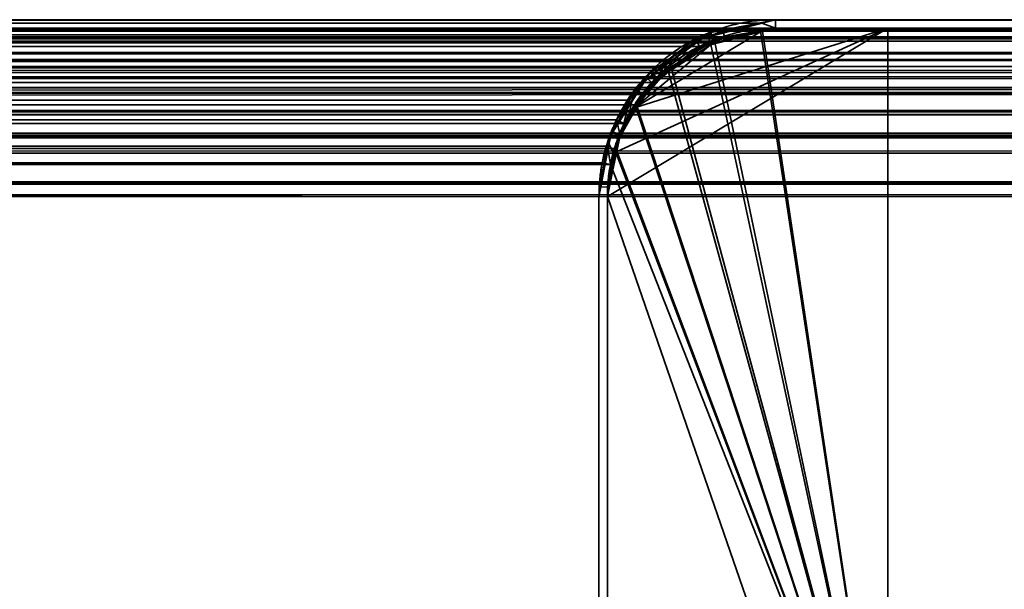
# Model space of a CAD drawing. Header units: millimetres. Extents: x -603 to 3703, y -115 to 249.
# Tile 670 of 1056: x 1960 to 1978, y 239 to 249. Entities that reach past the tile are written whole.
import ezdxf

# ---------------------------------------------------------------- set-up
doc = ezdxf.new("R2010")
doc.units = ezdxf.units.MM
doc.layers.add('152', color=7, linetype='Continuous', true_color=0xffffff)

# ---------------------------------------------------------------- blocks, each defined once
blk = doc.blocks.new('UG_SURFACE_134')
at = {"layer": '152', "color": 7, "linetype": 'Continuous', "lineweight": 35}
for points in [[(971.45, 249.234, 2073.8), (2028.558, 249.293, 2073.807), (2027.65, 249.45, 2072.9)], [(2027.65, 249.45, 2072.9), (972.35, 249.45, 2072.9), (971.45, 249.234, 2073.8)], [(2027.65, 249.45, 2072.9), (1973.65, 249.45, 2018.9), (1026.35, 249.45, 2018.9), (972.35, 249.45, 2072.9)], [(1026.598, 249.407, 2018.652), (1026.35, 249.45, 2018.9), (1973.65, 249.45, 2018.9)], [(1973.65, 249.45, 2018.9), (1973.405, 249.391, 2018.655), (1026.598, 249.407, 2018.652)], [(1027.408, 249.267, 2017.842), (1026.598, 249.407, 2018.652), (1973.405, 249.391, 2018.655)], [(1027.408, 249.267, 2017.842), (1973.405, 249.391, 2018.655), (1972.514, 249.178, 2017.764)], [(1973.65, 249.3, 2018.9), (1972.552, 249.037, 2017.802), (1972.514, 249.178, 2017.764), (1973.405, 249.391, 2018.655)], [(1973.405, 249.391, 2018.655), (1973.65, 249.45, 2018.9), (1973.65, 249.3, 2018.9)], [(2027.65, 249.3, 2072.9), (1973.65, 249.3, 2018.9), (1973.65, 249.45, 2018.9), (2027.65, 249.45, 2072.9)], [(970.621, 248.879, 2074.629), (2029.378, 248.864, 2074.628), (2028.708, 249.267, 2073.958)], [(970.922, 249.108, 2074.328), (970.621, 248.879, 2074.629), (2028.708, 249.267, 2073.958)], [(970.922, 249.108, 2074.328), (2028.708, 249.267, 2073.958), (2028.558, 249.293, 2073.807)], [(2028.558, 249.293, 2073.807), (971.45, 249.234, 2073.8), (970.922, 249.108, 2074.328)], [(971.252, 249.037, 2073.998), (972.35, 249.3, 2072.9), (2027.65, 249.3, 2072.9)], [(2027.65, 249.3, 2072.9), (2028.657, 249.126, 2073.907), (971.252, 249.037, 2073.998)], [(2027.65, 249.3, 2072.9), (972.35, 249.3, 2072.9), (1026.35, 249.3, 2018.9), (1973.65, 249.3, 2018.9)], [(1973.65, 249.3, 2018.9), (1026.35, 249.3, 2018.9), (1027.357, 249.126, 2017.893)], [(1027.357, 249.126, 2017.893), (1972.552, 249.037, 2017.802), (1973.65, 249.3, 2018.9)], [(1972.514, 249.178, 2017.764), (1027.488, 249.219, 2017.762), (1027.408, 249.267, 2017.842)], [(1027.488, 249.219, 2017.762), (1972.514, 249.178, 2017.764), (1972.222, 249.108, 2017.472)], [(1972.222, 249.108, 2017.472), (1028.313, 248.724, 2016.937), (1027.488, 249.219, 2017.762)], [(1972.552, 249.037, 2017.802), (1972.29, 248.974, 2017.54), (1972.222, 249.108, 2017.472), (1972.514, 249.178, 2017.764)], [(2029.762, 248.403, 2075.011), (970.235, 248.401, 2075.015), (970.99, 248.974, 2074.26)], [(2029.67, 248.517, 2074.921), (970.99, 248.974, 2074.26), (971.252, 249.037, 2073.998)], [(2029.67, 248.517, 2074.921), (2029.762, 248.403, 2075.011), (970.99, 248.974, 2074.26)], [(2028.657, 249.126, 2073.907), (2028.749, 249.071, 2073.999), (971.252, 249.037, 2073.998)], [(971.252, 249.037, 2073.998), (2028.749, 249.071, 2073.999), (2029.67, 248.517, 2074.921)], [(1027.357, 249.126, 2017.893), (1027.449, 249.071, 2017.801), (1972.552, 249.037, 2017.802)], [(1972.29, 248.974, 2017.54), (1027.449, 249.071, 2017.801), (1028.371, 248.517, 2016.879)], [(1972.29, 248.974, 2017.54), (1972.552, 249.037, 2017.802), (1027.449, 249.071, 2017.801)], [(1972.222, 249.108, 2017.472), (1971.695, 248.708, 2016.945), (1028.313, 248.724, 2016.937)], [(1028.371, 248.517, 2016.879), (1971.535, 248.401, 2016.785), (1972.29, 248.974, 2017.54)], [(1971.695, 248.708, 2016.945), (1972.222, 249.108, 2017.472), (1972.29, 248.974, 2017.54), (1971.535, 248.401, 2016.785)], [(2029.378, 248.864, 2074.628), (970.621, 248.879, 2074.629), (970.029, 248.43, 2075.221)], [(970.029, 248.43, 2075.221), (2029.772, 248.628, 2075.022), (2029.378, 248.864, 2074.628)], [(970.029, 248.43, 2075.221), (2030.085, 248.234, 2075.335), (2029.772, 248.628, 2075.022)], [(1028.472, 248.628, 2016.778), (1028.313, 248.724, 2016.937), (1971.695, 248.708, 2016.945)], [(1028.472, 248.628, 2016.778), (1971.695, 248.708, 2016.945), (1971.329, 248.43, 2016.579)], [(1971.329, 248.43, 2016.579), (1028.958, 248.018, 2016.292), (1028.472, 248.628, 2016.778)], [(1971.535, 248.401, 2016.785), (1971.329, 248.43, 2016.579), (1971.695, 248.708, 2016.945)], [(1028.371, 248.517, 2016.879), (1028.462, 248.403, 2016.788), (1971.535, 248.401, 2016.785)], [(969.646, 247.599, 2075.604), (970.14, 248.329, 2075.11), (2030.263, 247.773, 2075.514)], [(970.029, 248.43, 2075.221), (969.908, 248.25, 2075.342), (2030.085, 248.234, 2075.335)], [(2030.263, 247.773, 2075.514), (970.14, 248.329, 2075.11), (970.235, 248.401, 2075.015)], [(970.235, 248.401, 2075.015), (2029.762, 248.403, 2075.011), (2030.263, 247.773, 2075.514)], [(1028.462, 248.403, 2016.788), (1970.946, 247.599, 2016.196), (1971.44, 248.329, 2016.69)], [(1970.946, 247.599, 2016.196), (1028.462, 248.403, 2016.788), (1028.964, 247.773, 2016.286)], [(1971.44, 248.329, 2016.69), (1971.535, 248.401, 2016.785), (1028.462, 248.403, 2016.788)], [(1971.329, 248.43, 2016.579), (1971.047, 248.014, 2016.297), (1028.958, 248.018, 2016.292)], [(1971.047, 248.014, 2016.297), (1971.329, 248.43, 2016.579), (1971.44, 248.329, 2016.69), (1970.946, 247.599, 2016.196)], [(1971.535, 248.401, 2016.785), (1971.44, 248.329, 2016.69), (1971.329, 248.43, 2016.579)], [(2030.085, 248.234, 2075.335), (969.908, 248.25, 2075.342), (969.511, 247.664, 2075.739)], [(969.511, 247.664, 2075.739), (2030.394, 247.847, 2075.644), (2030.085, 248.234, 2075.335)], [(1029.094, 247.847, 2016.156), (1028.958, 248.018, 2016.292), (1971.047, 248.014, 2016.297)], [(1029.094, 247.847, 2016.156), (1971.047, 248.014, 2016.297), (1970.811, 247.664, 2016.061)], [(1970.946, 247.599, 2016.196), (1970.811, 247.664, 2016.061), (1971.047, 248.014, 2016.297)], [(969.433, 247.429, 2075.817), (2030.567, 247.426, 2075.817), (2030.394, 247.847, 2075.644)], [(969.511, 247.664, 2075.739), (969.433, 247.429, 2075.817), (2030.394, 247.847, 2075.644)], [(2030.263, 247.773, 2075.514), (969.577, 247.392, 2075.673), (969.646, 247.599, 2075.604)], [(2030.263, 247.773, 2075.514), (2030.421, 247.388, 2075.671), (969.577, 247.392, 2075.673)], [(1028.964, 247.773, 2016.286), (1970.877, 247.392, 2016.127), (1970.946, 247.599, 2016.196)], [(1028.964, 247.773, 2016.286), (1029.121, 247.388, 2016.129), (1970.877, 247.392, 2016.127)], [(1970.811, 247.664, 2016.061), (1029.358, 247.203, 2015.892), (1029.094, 247.847, 2016.156)], [(1970.811, 247.664, 2016.061), (1970.655, 247.194, 2015.905), (1029.358, 247.203, 2015.892)], [(1970.877, 247.392, 2016.127), (1970.705, 246.871, 2015.955), (1970.655, 247.194, 2015.905), (1970.811, 247.664, 2016.061)], [(1970.811, 247.664, 2016.061), (1970.946, 247.599, 2016.196), (1970.877, 247.392, 2016.127)], [(2030.567, 247.426, 2075.817), (969.433, 247.429, 2075.817), (969.258, 246.9, 2075.992)], [(969.258, 246.9, 2075.992), (2030.69, 247.124, 2075.94), (2030.567, 247.426, 2075.817)], [(969.405, 246.871, 2075.845), (969.577, 247.392, 2075.673), (2030.421, 247.388, 2075.671)], [(2030.421, 247.388, 2075.671), (2030.545, 247.085, 2075.795), (969.405, 246.871, 2075.845)], [(1970.705, 246.871, 2015.955), (1970.877, 247.392, 2016.127), (1029.121, 247.388, 2016.129)], [(1970.705, 246.871, 2015.955), (1029.121, 247.388, 2016.129), (1029.245, 247.085, 2016.005)], [(969.258, 246.9, 2075.992), (2030.767, 246.545, 2076.017), (2030.69, 247.124, 2075.94)], [(2030.545, 247.085, 2075.795), (2030.65, 246.3, 2075.9), (969.405, 246.871, 2075.845)], [(1029.245, 247.085, 2016.005), (1970.65, 246.3, 2015.9), (1970.705, 246.871, 2015.955)], [(1029.245, 247.085, 2016.005), (1029.35, 246.3, 2015.9), (1970.65, 246.3, 2015.9)], [(1029.39, 247.124, 2015.86), (1029.358, 247.203, 2015.892), (1970.655, 247.194, 2015.905)], [(1029.39, 247.124, 2015.86), (1970.655, 247.194, 2015.905), (1970.558, 246.9, 2015.808)], [(1970.558, 246.9, 2015.808), (1029.5, 246.3, 2015.75), (1029.39, 247.124, 2015.86)], [(1970.705, 246.871, 2015.955), (1970.558, 246.9, 2015.808), (1970.655, 247.194, 2015.905)], [(969.258, 246.9, 2075.992), (969.224, 246.548, 2076.026), (2030.767, 246.545, 2076.017)], [(2030.65, 246.3, 2075.9), (969.35, 246.3, 2075.9), (969.405, 246.871, 2075.845)], [(1970.558, 246.9, 2015.808), (1970.5, 246.3, 2015.75), (1029.5, 246.3, 2015.75)], [(1970.5, 246.3, 2015.75), (1970.558, 246.9, 2015.808), (1970.705, 246.871, 2015.955), (1970.65, 246.3, 2015.9)], [(2030.767, 246.545, 2076.017), (969.224, 246.548, 2076.026), (969.2, 246.3, 2076.05)], [(969.2, 246.3, 2076.05), (2030.8, 246.3, 2076.05), (2030.767, 246.545, 2076.017)], [(969.2, 246.3, 2076.05), (969.2, 230.45, 2076.05), (2030.8, 230.45, 2076.05), (2030.8, 246.3, 2076.05)], [(2030.65, 246.3, 2075.9), (2030.65, 230.45, 2075.9), (969.35, 230.45, 2075.9), (969.35, 246.3, 2075.9)], [(1970.65, 208.3, 2015.9), (1970.65, 246.3, 2015.9), (1029.35, 246.3, 2015.9), (1029.35, 208.3, 2015.9)], [(1029.5, 208.3, 2015.75), (1029.5, 246.3, 2015.75), (1970.5, 246.3, 2015.75), (1970.5, 208.3, 2015.75)], [(1970.65, 246.3, 2015.9), (1970.65, 208.3, 2015.9), (1970.5, 208.3, 2015.75), (1970.5, 246.3, 2015.75)]]:
    blk.add_3dface(points, dxfattribs=at)
blk = doc.blocks.new('UG_SURFACE_135')
at = {"layer": '152', "color": 14, "linetype": 'Continuous', "lineweight": 35}
for points in [[(1024.35, 249.3, 2020.9), (1024.35, 234.3, 2020.9), (1975.65, 234.3, 2020.9), (1975.65, 249.3, 2020.9)], [(1975.65, 249.3, 2020.9), (1973.65, 249.3, 2018.9), (1026.35, 249.3, 2018.9), (1024.35, 249.3, 2020.9)], [(1026.586, 249.259, 2018.664), (1026.35, 249.3, 2018.9), (1973.65, 249.3, 2018.9)], [(1973.65, 249.3, 2018.9), (1973.417, 249.244, 2018.667), (1026.586, 249.259, 2018.664)], [(1027.357, 249.126, 2017.893), (1026.586, 249.259, 2018.664), (1973.417, 249.244, 2018.667)], [(1027.357, 249.126, 2017.893), (1973.417, 249.244, 2018.667), (1972.568, 249.041, 2017.818)], [(1972.568, 249.041, 2017.818), (1973.417, 249.244, 2018.667), (1975.65, 234.3, 2020.9)], [(1973.417, 249.244, 2018.667), (1973.65, 249.3, 2018.9), (1975.65, 249.3, 2020.9), (1975.65, 234.3, 2020.9)], [(1972.568, 249.041, 2017.818), (1027.434, 249.08, 2017.816), (1027.357, 249.126, 2017.893)], [(1027.434, 249.08, 2017.816), (1972.568, 249.041, 2017.818), (1972.29, 248.974, 2017.54)], [(1972.29, 248.974, 2017.54), (1028.219, 248.608, 2017.03), (1027.434, 249.08, 2017.816)], [(1972.29, 248.974, 2017.54), (1971.788, 248.593, 2017.038), (1028.219, 248.608, 2017.03)], [(1971.788, 248.593, 2017.038), (1972.29, 248.974, 2017.54), (1972.568, 249.041, 2017.818), (1975.65, 234.3, 2020.9)], [(1028.371, 248.517, 2016.879), (1028.219, 248.608, 2017.03), (1971.788, 248.593, 2017.038)], [(1028.371, 248.517, 2016.879), (1971.788, 248.593, 2017.038), (1971.44, 248.329, 2016.69)], [(1971.44, 248.329, 2016.69), (1028.834, 247.936, 2016.416), (1028.371, 248.517, 2016.879)], [(1975.65, 234.3, 2020.9), (1971.171, 247.932, 2016.421), (1971.44, 248.329, 2016.69), (1971.788, 248.593, 2017.038)], [(1971.44, 248.329, 2016.69), (1971.171, 247.932, 2016.421), (1028.834, 247.936, 2016.416)], [(1028.964, 247.773, 2016.286), (1028.834, 247.936, 2016.416), (1971.171, 247.932, 2016.421)], [(1028.964, 247.773, 2016.286), (1971.171, 247.932, 2016.421), (1970.946, 247.599, 2016.196)], [(1970.798, 247.152, 2016.048), (1970.946, 247.599, 2016.196), (1971.171, 247.932, 2016.421), (1975.65, 234.3, 2020.9)], [(1970.946, 247.599, 2016.196), (1029.215, 247.16, 2016.035), (1028.964, 247.773, 2016.286)], [(1970.946, 247.599, 2016.196), (1970.798, 247.152, 2016.048), (1029.215, 247.16, 2016.035)], [(1029.245, 247.085, 2016.005), (1029.215, 247.16, 2016.035), (1970.798, 247.152, 2016.048)], [(1029.245, 247.085, 2016.005), (1970.798, 247.152, 2016.048), (1970.705, 246.871, 2015.955)], [(1970.705, 246.871, 2015.955), (1029.35, 246.3, 2015.9), (1029.245, 247.085, 2016.005)], [(1970.705, 246.871, 2015.955), (1970.798, 247.152, 2016.048), (1975.65, 234.3, 2020.9)], [(1970.705, 246.871, 2015.955), (1970.65, 246.3, 2015.9), (1029.35, 246.3, 2015.9)], [(1975.65, 234.3, 2020.9), (1974.8, 234.3, 2020.05), (1970.65, 246.3, 2015.9), (1970.705, 246.871, 2015.955)], [(1029.35, 208.15, 2015.9), (1029.35, 246.3, 2015.9), (1970.65, 246.3, 2015.9), (1970.65, 208.15, 2015.9)], [(1970.65, 208.15, 2015.9), (1970.65, 246.3, 2015.9), (1974.8, 234.3, 2020.05)]]:
    blk.add_3dface(points, dxfattribs=at)
blk = doc.blocks.new('UG_SURFACE_136')
at = {"layer": '152', "color": 14, "linetype": 'Continuous', "lineweight": 35}
for points in [[(970.99, 248.974, 2074.26), (2028.657, 249.126, 2073.907), (2028.514, 249.151, 2073.764)], [(2028.514, 249.151, 2073.764), (971.493, 249.095, 2073.757), (970.99, 248.974, 2074.26)], [(971.493, 249.095, 2073.757), (2028.514, 249.151, 2073.764), (2027.65, 249.3, 2072.9)], [(2027.65, 249.3, 2072.9), (972.35, 249.3, 2072.9), (971.493, 249.095, 2073.757)], [(2027.65, 249.3, 2072.9), (2025.65, 249.3, 2070.9), (974.35, 249.3, 2070.9), (972.35, 249.3, 2072.9)], [(2025.65, 230.45, 2070.9), (974.35, 230.45, 2070.9), (974.35, 249.3, 2070.9), (2025.65, 249.3, 2070.9)], [(970.703, 248.756, 2074.547), (2029.296, 248.742, 2074.546), (2028.657, 249.126, 2073.907)], [(970.99, 248.974, 2074.26), (970.703, 248.756, 2074.547), (2028.657, 249.126, 2073.907)], [(2029.296, 248.742, 2074.546), (970.703, 248.756, 2074.547), (970.14, 248.329, 2075.11)], [(970.14, 248.329, 2075.11), (2029.67, 248.517, 2074.921), (2029.296, 248.742, 2074.546)], [(970.14, 248.329, 2075.11), (2029.969, 248.142, 2075.219), (2029.67, 248.517, 2074.921)], [(970.14, 248.329, 2075.11), (970.024, 248.158, 2075.226), (2029.969, 248.142, 2075.219)], [(2029.969, 248.142, 2075.219), (970.024, 248.158, 2075.226), (969.646, 247.599, 2075.604)], [(969.646, 247.599, 2075.604), (2030.263, 247.773, 2075.514), (2029.969, 248.142, 2075.219)], [(969.572, 247.376, 2075.678), (2030.428, 247.372, 2075.678), (2030.263, 247.773, 2075.514)], [(969.646, 247.599, 2075.604), (969.572, 247.376, 2075.678), (2030.263, 247.773, 2075.514)], [(2030.428, 247.372, 2075.678), (969.572, 247.376, 2075.678), (969.405, 246.871, 2075.845)], [(969.405, 246.871, 2075.845), (2030.545, 247.085, 2075.795), (2030.428, 247.372, 2075.678)], [(969.405, 246.871, 2075.845), (2030.619, 246.533, 2075.869), (2030.545, 247.085, 2075.795)], [(969.405, 246.871, 2075.845), (969.373, 246.537, 2075.877), (2030.619, 246.533, 2075.869)], [(2030.619, 246.533, 2075.869), (969.373, 246.537, 2075.877), (969.35, 246.3, 2075.9)], [(969.35, 246.3, 2075.9), (2030.65, 246.3, 2075.9), (2030.619, 246.533, 2075.869)], [(969.35, 246.3, 2075.9), (969.35, 230.45, 2075.9), (2030.65, 230.45, 2075.9), (2030.65, 246.3, 2075.9)]]:
    blk.add_3dface(points, dxfattribs=at)
blk = doc.blocks.new('UG_SURFACE_137')
at = {"layer": '152', "color": 41, "linetype": 'Continuous', "lineweight": 35}
for points in [[(974.35, 249.3, 2070.9), (974.35, 234.3, 2070.9), (2025.65, 234.3, 2070.9), (2025.65, 249.3, 2070.9)], [(2025.65, 249.3, 2070.9), (1975.65, 249.3, 2020.9), (1024.35, 249.3, 2020.9), (974.35, 249.3, 2070.9)], [(1024.35, 234.3, 2020.9), (1024.35, 249.3, 2020.9), (1975.65, 249.3, 2020.9), (1975.65, 234.3, 2020.9)], [(1975.65, 249.3, 2020.9), (2025.65, 249.3, 2070.9), (2025.65, 234.3, 2070.9), (1975.65, 234.3, 2020.9)]]:
    blk.add_3dface(points, dxfattribs=at)
blk = doc.blocks.new('UG_SURFACE_138')
at = {"layer": '152', "color": 14, "linetype": 'Continuous', "lineweight": 35}
for points in [[(1975.65, 249.3, 2020.9), (1970.774, 247.077, 2016.024), (1970.65, 246.3, 2015.9)], [(1970.65, 246.3, 2015.9), (1974.8, 234.3, 2020.05), (1975.65, 234.3, 2020.9), (1975.65, 249.3, 2020.9)], [(1971.136, 247.882, 2016.386), (1970.798, 247.232, 2016.048), (1970.774, 247.077, 2016.024), (1975.65, 249.3, 2020.9)], [(1971.136, 247.882, 2016.386), (1975.65, 249.3, 2020.9), (1973.65, 249.3, 2018.9), (1973.379, 249.231, 2018.629)], [(1971.136, 247.882, 2016.386), (1973.379, 249.231, 2018.629), (1972.488, 249.003, 2017.738)], [(1972.483, 249.059, -5.75), (1972.502, 249.072, -5.75), (1973.38, 249.246, -5.75), (1975.65, 234.3, -5.75)], [(1973.38, 249.246, -5.75), (1972.502, 249.072, -5.75), (1972.488, 249.003, 2017.738)], [(1972.488, 249.003, 2017.738), (1973.379, 249.231, 2018.629), (1973.38, 249.246, -5.75)], [(1973.65, 249.3, -5.75), (1973.38, 249.246, -5.75), (1973.379, 249.231, 2018.629)], [(1973.379, 249.231, 2018.629), (1973.65, 249.3, 2018.9), (1973.65, 249.3, -5.75)], [(1973.38, 249.246, -5.75), (1973.65, 249.3, -5.75), (1975.65, 249.3, -5.75), (1975.65, 234.3, -5.75)], [(1975.65, 249.3, 2020.9), (1975.65, 249.3, -5.75), (1973.65, 249.3, -5.75), (1973.65, 249.3, 2018.9)], [(1975.65, 249.3, 2020.9), (1975.65, 234.3, 2020.9), (1975.65, 234.3, -5.75), (1975.65, 249.3, -5.75)], [(1971.737, 248.521, 2016.987), (1971.248, 248.097, 2016.498), (1971.136, 247.882, 2016.386), (1972.488, 249.003, 2017.738)], [(1972.483, 249.059, -5.75), (1971.729, 248.555, -5.75), (1971.737, 248.521, 2016.987)], [(1975.65, 234.3, -5.75), (1971.729, 248.555, -5.75), (1972.483, 249.059, -5.75)], [(1971.737, 248.521, 2016.987), (1972.211, 248.933, 2017.461), (1972.483, 249.059, -5.75)], [(1972.488, 249.003, 2017.738), (1972.211, 248.933, 2017.461), (1971.737, 248.521, 2016.987)], [(1972.211, 248.933, 2017.461), (1972.488, 249.003, 2017.738), (1972.483, 249.059, -5.75)], [(1972.502, 249.072, -5.75), (1972.483, 249.059, -5.75), (1972.488, 249.003, 2017.738)], [(1971.729, 248.555, -5.75), (1971.529, 248.421, -5.75), (1971.136, 247.882, 2016.386)], [(1971.136, 247.882, 2016.386), (1971.248, 248.097, 2016.498), (1971.729, 248.555, -5.75)], [(1971.162, 247.873, -5.75), (1971.529, 248.421, -5.75), (1971.729, 248.555, -5.75), (1975.65, 234.3, -5.75)], [(1971.248, 248.097, 2016.498), (1971.737, 248.521, 2016.987), (1971.729, 248.555, -5.75)], [(1971.529, 248.421, -5.75), (1971.162, 247.873, -5.75), (1971.136, 247.882, 2016.386)], [(1970.798, 247.232, 2016.048), (1971.136, 247.882, 2016.386), (1971.162, 247.873, -5.75)], [(1970.798, 247.232, 2016.048), (1971.162, 247.873, -5.75), (1970.878, 247.448, -5.75)], [(1975.65, 234.3, -5.75), (1970.804, 247.073, -5.75), (1970.878, 247.448, -5.75), (1971.162, 247.873, -5.75)], [(1970.878, 247.448, -5.75), (1970.804, 247.073, -5.75), (1970.774, 247.077, 2016.024)], [(1970.774, 247.077, 2016.024), (1970.798, 247.232, 2016.048), (1970.878, 247.448, -5.75)], [(1970.65, 246.3, 2015.9), (1970.774, 247.077, 2016.024), (1970.804, 247.073, -5.75)], [(1970.804, 247.073, -5.75), (1970.65, 246.3, -5.75), (1970.65, 246.3, 2015.9)], [(1975.65, 234.3, -5.75), (1974.8, 234.3, -5.75), (1970.65, 246.3, -5.75), (1970.804, 247.073, -5.75)], [(1970.65, 208.15, 2015.9), (1970.65, 246.3, 2015.9), (1970.65, 246.3, -5.75), (1970.65, 208.15, -5.75)], [(1970.65, 208.15, -5.75), (1970.65, 246.3, -5.75), (1974.8, 234.3, -5.75)], [(1974.8, 234.3, 2020.05), (1970.65, 246.3, 2015.9), (1970.65, 208.15, 2015.9)]]:
    blk.add_3dface(points, dxfattribs=at)
blk = doc.blocks.new('UG_SURFACE_139')
at = {"layer": '152', "color": 7, "linetype": 'Continuous', "lineweight": 35}
for points in [[(1973.65, 249.45, 2018.9), (1972.5, 249.156, 2017.75), (1972.643, 249.126, 2017.893), (1973.65, 249.3, 2018.9)], [(1973.65, 249.45, -5.75), (1972.704, 249.263, -5.75), (1972.5, 249.156, 2017.75)], [(1972.5, 249.156, 2017.75), (1973.65, 249.45, 2018.9), (1973.65, 249.45, -5.75)], [(1973.65, 249.3, -5.75), (1972.751, 249.114, -5.75), (1972.704, 249.263, -5.75), (1973.65, 249.45, -5.75)], [(2027.65, 249.45, 2072.9), (2027.65, 249.45, -5.75), (1973.65, 249.45, -5.75), (1973.65, 249.45, 2018.9)], [(1973.65, 249.45, -5.75), (2027.65, 249.45, -5.75), (2027.65, 249.3, -5.75), (1973.65, 249.3, -5.75)], [(1973.65, 249.3, 2018.9), (2027.65, 249.3, 2072.9), (2027.65, 249.45, 2072.9), (1973.65, 249.45, 2018.9)], [(1972.492, 249.221, -5.75), (1972.451, 249.213, -5.75), (1971.449, 248.466, 2016.699)], [(1971.449, 248.466, 2016.699), (1972.139, 249.064, 2017.39), (1972.492, 249.221, -5.75)], [(1972.451, 249.213, -5.75), (1971.864, 248.822, -5.75), (1971.449, 248.466, 2016.699)], [(1971.629, 248.517, 2016.879), (1972.551, 249.071, 2017.801), (1972.5, 249.156, 2017.75), (1972.139, 249.064, 2017.39)], [(1972.47, 249.055, -5.75), (1971.948, 248.704, -5.75), (1971.864, 248.822, -5.75), (1972.451, 249.213, -5.75)], [(1972.139, 249.064, 2017.39), (1972.5, 249.156, 2017.75), (1972.492, 249.221, -5.75)], [(1972.549, 249.072, -5.75), (1972.47, 249.055, -5.75), (1972.451, 249.213, -5.75), (1972.492, 249.221, -5.75)], [(1972.492, 249.221, -5.75), (1972.704, 249.263, -5.75), (1972.751, 249.114, -5.75), (1972.549, 249.072, -5.75)], [(1972.704, 249.263, -5.75), (1972.492, 249.221, -5.75), (1972.5, 249.156, 2017.75)], [(1972.551, 249.071, 2017.801), (1972.643, 249.126, 2017.893), (1972.5, 249.156, 2017.75)], [(1972.751, 249.114, -5.75), (1973.65, 249.3, 2018.9), (1972.643, 249.126, 2017.893)], [(1972.751, 249.114, -5.75), (1973.65, 249.3, -5.75), (1973.65, 249.3, 2018.9)], [(2027.65, 249.3, 2072.9), (1973.65, 249.3, 2018.9), (1973.65, 249.3, -5.75), (2027.65, 249.3, -5.75)], [(1972.139, 249.064, 2017.39), (1971.449, 248.466, 2016.699), (1971.629, 248.517, 2016.879)], [(1971.948, 248.704, -5.75), (1972.551, 249.071, 2017.801), (1971.629, 248.517, 2016.879)], [(1972.551, 249.071, 2017.801), (1971.948, 248.704, -5.75), (1972.47, 249.055, -5.75)], [(1972.47, 249.055, -5.75), (1972.549, 249.072, -5.75), (1972.551, 249.071, 2017.801)], [(1972.643, 249.126, 2017.893), (1972.549, 249.072, -5.75), (1972.751, 249.114, -5.75)], [(1972.643, 249.126, 2017.893), (1972.551, 249.071, 2017.801), (1972.549, 249.072, -5.75)], [(1971.423, 248.527, -5.75), (1971.864, 248.822, -5.75), (1971.948, 248.704, -5.75), (1971.529, 248.421, -5.75)], [(1971.864, 248.822, -5.75), (1971.423, 248.527, -5.75), (1971.449, 248.466, 2016.699)], [(1971.629, 248.517, 2016.879), (1971.529, 248.421, -5.75), (1971.948, 248.704, -5.75)], [(1971.423, 248.527, -5.75), (1971.199, 248.185, -5.75), (1970.74, 247.44, 2015.99)], [(1970.74, 247.44, 2015.99), (1971.128, 248.187, 2016.378), (1971.423, 248.527, -5.75)], [(1971.449, 248.466, 2016.699), (1971.128, 248.187, 2016.378), (1971.036, 247.773, 2016.286), (1971.539, 248.404, 2016.789)], [(1971.128, 248.187, 2016.378), (1971.449, 248.466, 2016.699), (1971.423, 248.527, -5.75)], [(1971.529, 248.421, -5.75), (1971.316, 248.095, -5.75), (1971.199, 248.185, -5.75), (1971.423, 248.527, -5.75)], [(1971.539, 248.404, 2016.789), (1971.629, 248.517, 2016.879), (1971.449, 248.466, 2016.699)], [(1971.629, 248.517, 2016.879), (1971.539, 248.404, 2016.789), (1971.529, 248.421, -5.75)], [(1971.316, 248.095, -5.75), (1971.539, 248.404, 2016.789), (1971.036, 247.773, 2016.286)], [(1971.316, 248.095, -5.75), (1971.529, 248.421, -5.75), (1971.539, 248.404, 2016.789)], [(1970.723, 247.458, -5.75), (1971.199, 248.185, -5.75), (1971.316, 248.095, -5.75), (1970.864, 247.402, -5.75)], [(1971.199, 248.185, -5.75), (1970.723, 247.458, -5.75), (1970.74, 247.44, 2015.99)], [(1970.879, 247.389, 2016.129), (1971.036, 247.773, 2016.286), (1971.128, 248.187, 2016.378), (1970.74, 247.44, 2015.99)], [(1971.036, 247.773, 2016.286), (1970.864, 247.402, -5.75), (1971.316, 248.095, -5.75)], [(1971.036, 247.773, 2016.286), (1970.879, 247.389, 2016.129), (1970.864, 247.402, -5.75)], [(1970.723, 247.458, -5.75), (1970.717, 247.45, -5.75), (1970.5, 246.3, 2015.75)], [(1970.5, 246.3, 2015.75), (1970.656, 247.279, 2015.906), (1970.723, 247.458, -5.75)], [(1970.5, 246.3, 2015.75), (1970.717, 247.45, -5.75), (1970.704, 247.379, -5.75)], [(1970.656, 247.279, 2015.906), (1970.74, 247.44, 2015.99), (1970.723, 247.458, -5.75)], [(1970.74, 247.44, 2015.99), (1970.656, 247.279, 2015.906), (1970.755, 247.085, 2016.005), (1970.879, 247.389, 2016.129)], [(1970.879, 247.389, 2016.129), (1970.681, 246.463, -5.75), (1970.847, 247.327, -5.75)], [(1970.681, 246.463, -5.75), (1970.879, 247.389, 2016.129), (1970.755, 247.085, 2016.005)], [(1970.86, 247.396, -5.75), (1970.847, 247.327, -5.75), (1970.704, 247.379, -5.75), (1970.717, 247.45, -5.75)], [(1970.864, 247.402, -5.75), (1970.86, 247.396, -5.75), (1970.717, 247.45, -5.75), (1970.723, 247.458, -5.75)], [(1970.847, 247.327, -5.75), (1970.86, 247.396, -5.75), (1970.879, 247.389, 2016.129)], [(1970.86, 247.396, -5.75), (1970.864, 247.402, -5.75), (1970.879, 247.389, 2016.129)], [(1970.5, 246.3, 2015.75), (1970.704, 247.379, -5.75), (1970.533, 246.472, -5.75)], [(1970.65, 246.3, 2015.9), (1970.755, 247.085, 2016.005), (1970.656, 247.279, 2015.906), (1970.5, 246.3, 2015.75)], [(1970.847, 247.327, -5.75), (1970.681, 246.463, -5.75), (1970.533, 246.472, -5.75), (1970.704, 247.379, -5.75)], [(1970.755, 247.085, 2016.005), (1970.65, 246.3, -5.75), (1970.681, 246.463, -5.75)], [(1970.755, 247.085, 2016.005), (1970.65, 246.3, 2015.9), (1970.65, 246.3, -5.75)], [(1970.681, 246.463, -5.75), (1970.65, 246.3, -5.75), (1970.5, 246.3, -5.75), (1970.533, 246.472, -5.75)], [(1970.533, 246.472, -5.75), (1970.5, 246.3, -5.75), (1970.5, 246.3, 2015.75)], [(1970.5, 246.3, 2015.75), (1970.5, 208.3, 2015.75), (1970.65, 208.3, 2015.9), (1970.65, 246.3, 2015.9)], [(1970.5, 208.3, -5.75), (1970.5, 246.3, -5.75), (1970.65, 246.3, -5.75), (1970.65, 208.3, -5.75)], [(1970.5, 208.3, 2015.75), (1970.5, 246.3, 2015.75), (1970.5, 246.3, -5.75), (1970.5, 208.3, -5.75)], [(1970.65, 208.3, -5.75), (1970.65, 246.3, -5.75), (1970.65, 246.3, 2015.9), (1970.65, 208.3, 2015.9)]]:
    blk.add_3dface(points, dxfattribs=at)
blk = doc.blocks.new('UG_SURFACE_140')
at = {"layer": '152', "color": 41, "linetype": 'Continuous', "lineweight": 35}
for points in [[(1975.65, 234.3, 2020.9), (1975.65, 249.3, 2020.9), (1975.65, 249.3, -5.75), (1975.65, 234.3, -5.75)], [(2025.65, 249.3, 2070.9), (2025.65, 249.3, -5.75), (1975.65, 249.3, -5.75), (1975.65, 249.3, 2020.9)], [(2025.65, 234.3, -5.75), (1975.65, 234.3, -5.75), (1975.65, 249.3, -5.75), (2025.65, 249.3, -5.75)], [(1975.65, 234.3, 2020.9), (2025.65, 234.3, 2070.9), (2025.65, 249.3, 2070.9), (1975.65, 249.3, 2020.9)]]:
    blk.add_3dface(points, dxfattribs=at)

msp = doc.modelspace()

# ---------------------------------------------------------------- linework, layer by layer
at = {"layer": '152', "color": 252, "linetype": 'Continuous', "lineweight": -3, "true_color": 0x939598}
for p, q in [((972.35, 249.45, 2072.9), (2027.65, 249.45, 2072.9)), ((1026.35, 249.45, 2018.9), (1973.65, 249.45, 2018.9)), ((1973.65, 249.45, 2018.9), (2027.65, 249.45, 2072.9)), ((2027.65, 249.45, -5.75), (1973.65, 249.45, -5.75)), ((1973.65, 249.45, 2018.9), (1973.65, 249.45, -5.75)), ((2027.65, 249.45, 2072.9), (1973.65, 249.45, 2018.9)), ((972.35, 249.3, 2072.9), (2027.65, 249.3, 2072.9)), ((974.35, 249.3, 2070.9), (2025.65, 249.3, 2070.9)), ((974.35, 249.3, 2070.9), (2025.65, 249.3, 2070.9)), ((1024.35, 249.3, 2020.9), (1975.65, 249.3, 2020.9)), ((1024.35, 249.3, 2020.9), (1975.65, 249.3, 2020.9)), ((1026.35, 249.3, 2018.9), (1973.65, 249.3, 2018.9)), ((1026.35, 249.3, 2018.9), (1973.65, 249.3, 2018.9)), ((2027.65, 249.3, -5.75), (1973.65, 249.3, -5.75)), ((1975.65, 249.3, 2020.9), (1973.65, 249.3, 2018.9)), ((1973.65, 249.3, 2018.9), (1975.65, 249.3, 2020.9)), ((1973.65, 249.3, 2018.9), (1973.65, 249.3, -5.75)), ((1973.65, 249.3, 2018.9), (2027.65, 249.3, 2072.9)), ((1973.65, 249.3, 2018.9), (1973.65, 249.3, -5.75)), ((2027.65, 249.3, 2072.9), (1973.65, 249.3, 2018.9)), ((1973.65, 249.3, -5.75), (1975.65, 249.3, -5.75)), ((1975.65, 249.3, 2020.9), (1975.65, 249.3, -5.75)), ((1975.65, 234.3, 2020.9), (1975.65, 249.3, 2020.9)), ((1975.65, 249.3, -5.75), (1975.65, 234.3, -5.75)), ((1975.65, 234.3, -5.75), (1975.65, 249.3, -5.75)), ((1975.65, 249.3, 2020.9), (1975.65, 234.3, 2020.9)), ((2025.65, 249.3, 2070.9), (1975.65, 249.3, 2020.9)), ((1975.65, 249.3, 2020.9), (2025.65, 249.3, 2070.9)), ((1975.65, 249.3, 2020.9), (1975.65, 234.3, 2020.9)), ((1975.65, 249.3, 2020.9), (1975.65, 249.3, -5.75)), ((1975.65, 234.3, 2020.9), (1975.65, 249.3, 2020.9)), ((1975.65, 249.3, -5.75), (2025.65, 249.3, -5.75)), ((969.2, 246.3, 2076.05), (2030.8, 246.3, 2076.05)), ((969.35, 246.3, 2075.9), (2030.65, 246.3, 2075.9)), ((969.35, 246.3, 2075.9), (2030.65, 246.3, 2075.9)), ((1029.35, 246.3, 2015.9), (1970.65, 246.3, 2015.9)), ((1029.5, 246.3, 2015.75), (1970.5, 246.3, 2015.75)), ((1970.5, 246.3, 2015.75), (1970.5, 208.3, 2015.75)), ((1970.5, 246.3, 2015.75), (1970.5, 246.3, -5.75)), ((1970.5, 208.3, -5.75), (1970.5, 246.3, -5.75)), ((1970.5, 246.3, 2015.75), (1970.5, 208.3, 2015.75)), ((1970.65, 246.3, 2015.9), (1970.65, 246.3, -5.75)), ((1970.65, 246.3, 2015.9), (1970.65, 208.15, 2015.9)), ((1970.65, 246.3, 2015.9), (1970.65, 208.3, 2015.9)), ((1970.65, 246.3, -5.75), (1970.65, 208.15, -5.75)), ((1970.65, 208.3, -5.75), (1970.65, 246.3, -5.75)), ((1970.65, 246.3, 2015.9), (1970.65, 208.15, 2015.9)), ((1970.65, 246.3, 2015.9), (1970.65, 208.3, 2015.9))]:
    msp.add_line(p, q, dxfattribs=at)
msp.add_arc((1973.65, 246.3, -5.75), 3, 90, 180, dxfattribs=at)
for points in [[(1970.5, 246.3, 2015.75), (1970.5, 249.45, 2015.75), (1973.65, 249.45, 2018.9)], [(1973.65, 249.45, -5.75), (1970.5, 249.45, -5.75), (1970.5, 246.3, -5.75)], [(1970.65, 246.3, 2015.9), (1970.65, 249.3, 2015.9), (1973.65, 249.3, 2018.9)]]:
    msp.add_rational_spline(points, [1, 0.707106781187, 1], degree=2, dxfattribs=at)
for points, knots in [([(1973.65, 249.45, 2018.9), (1972.937, 249.45, 2018.187), (1972.228, 249.221, 2017.478), (1971.318, 248.454, 2016.568), (1971.041, 248.124, 2016.291), (1970.627, 247.299, 2015.877), (1970.5, 246.808, 2015.75), (1970.5, 246.3, 2015.75)], [0, 0, 0, 0, 0.5, 0.5, 0.75, 0.75, 1, 1, 1, 1]), ([(1973.65, 249.3, 2018.9), (1972.971, 249.3, 2018.221), (1972.296, 249.082, 2017.546), (1971.429, 248.352, 2016.679), (1971.165, 248.037, 2016.415), (1970.771, 247.251, 2016.021), (1970.65, 246.784, 2015.9), (1970.65, 246.3, 2015.9)], [0, 0, 0, 0, 0.5, 0.5, 0.75, 0.75, 1, 1, 1, 1]), ([(1973.65, 249.3, 2018.9), (1972.971, 249.3, 2018.221), (1972.296, 249.082, 2017.546), (1971.429, 248.352, 2016.679), (1971.165, 248.037, 2016.415), (1970.771, 247.251, 2016.021), (1970.65, 246.784, 2015.9), (1970.65, 246.3, 2015.9)], [0, 0, 0, 0, 0.5, 0.5, 0.75, 0.75, 1, 1, 1, 1]), ([(1973.65, 249.3, -5.75), (1972.862, 249.3, -5.75), (1972.084, 248.977, -5.75), (1970.973, 247.866, -5.75), (1970.65, 247.088, -5.75), (1970.65, 246.3, -5.75)], [0, 0, 0, 0, 0.5, 0.5, 1, 1, 1, 1]), ([(1970.65, 246.3, 2015.9), (1970.65, 246.785, 2015.9), (1970.771, 247.25, 2016.021), (1971.163, 248.033, 2016.413), (1971.426, 248.349, 2016.676), (1972.299, 249.085, 2017.549), (1972.977, 249.3, 2018.227), (1973.65, 249.3, 2018.9)], [0, 0, 0, 0, 0.25, 0.25, 0.5, 0.5, 1, 1, 1, 1])]:
    msp.add_open_spline(points, degree=3, knots=knots, dxfattribs=at)
for points, degree in [([(1973.65, 249.3, -5.75), (1973.65, 249.45, -5.75)], 1), ([(972.35, 249.3, 2072.9), (1324.117, 249.3, 2072.9), (1675.883, 249.3, 2072.9), (2027.65, 249.3, 2072.9)], 3), ([(1029.35, 246.3, 2015.9), (1343.117, 246.3, 2015.9), (1656.883, 246.3, 2015.9), (1970.65, 246.3, 2015.9)], 3), ([(1970.5, 246.3, -5.75), (1970.65, 246.3, -5.75)], 1), ([(1970.65, 246.3, 2015.9), (1970.65, 246.3, 1342.017), (1970.65, 246.3, 668.133), (1970.65, 246.3, -5.75)], 3)]:
    msp.add_open_spline(points, degree=degree, dxfattribs=at)

# ---------------------------------------------------------------- block references
for name in ['UG_SURFACE_134', 'UG_SURFACE_139', 'UG_SURFACE_136', 'UG_SURFACE_137', 'UG_SURFACE_135', 'UG_SURFACE_138', 'UG_SURFACE_140']:
    msp.add_blockref(name, (0, 0), dxfattribs=at)

doc.saveas('drawing.dxf')
